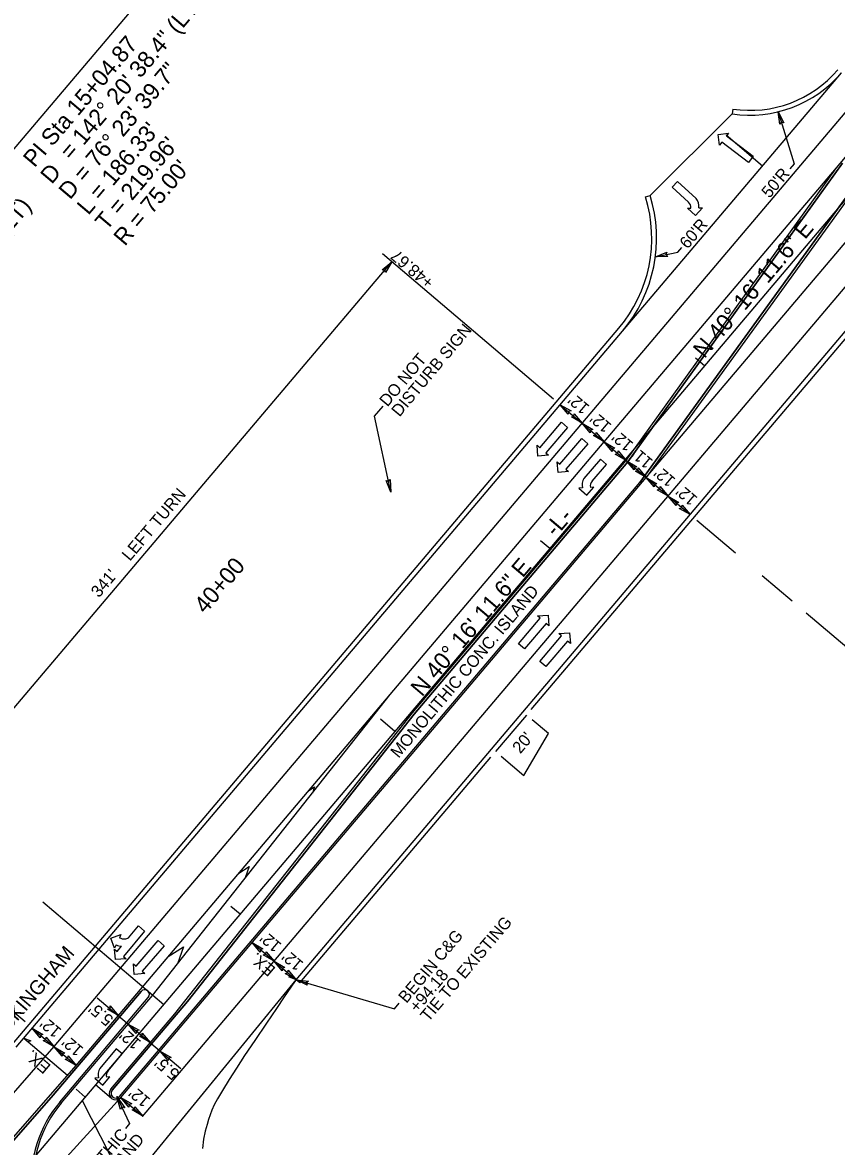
# Model space of a CAD drawing. Extents: x 1761082 to 1764358, y 421907 to 425434.
# Drawn here: x 1763077.8 to 1763417.6, y 424026 to 424495.2 of the extents above; entities that cross this region are included whole.
import ezdxf

# ---------------------------------------------------------------- set-up
doc = ezdxf.new("R2010")
doc.units = 0
for name, color, linetype in [('MARK HOOKS CENTER LEFT TURN ARROW CELL', 7, 'Continuous'), ('MARK HOOKS CENTER STRAIGHT LEFT TURN ARROW CELL', 7, 'Continuous'), ('MARK HOOKS STRAIGHT RIGHT TURN ARROW CELL', 7, 'Continuous'), ('MARK LEFT TURN ARROW CELL', 7, 'Continuous'), ('MARK ONLY WORD SYMBOL CELL', 7, 'Continuous'), ('MARK STRAIGHT RIGHT ARROW CELL', 7, 'Continuous'), ('MARK UTURN ARROW CELL', 7, 'Continuous'), ('Prop Conc Driveway', 7, 'Continuous'), ('Prop Horizontal Alignment Tick Large', 7, 'Continuous'), ('Prop Mkg 3ft Min Skp 3ft Wide White', 7, 'Continuous'), ('Prop Mkg Min Skp 6ft Yellow', 7, 'Continuous'), ('Prop Mkg Skp Wht', 7, 'Continuous'), ('Prop Mkg Solid White Diagonals', 7, 'Continuous'), ('Prop Mkg Solid White Lane Line', 7, 'Continuous'), ('Prop Mkg Solid White Multiple Diagonals V8i', 7, 'Continuous'), ('Prop Mkg Solid Yel Skip LT', 7, 'Continuous'), ('Prop Mkg Solid Yel Skip RT', 7, 'Continuous'), ('Prop Mkg Solid Yellow Diagonals', 7, 'Continuous'), ('Prop Mkg Solid Yellow Edge Line', 7, 'Continuous'), ('Prop Mkg Solid Yellow Lane Line', 7, 'Continuous'), ('Prop Mkr Yel 40ft Spc', 7, 'Continuous'), ('Scratch_Level_0', 7, 'Continuous'), ('Scratch_Level_5', 7, 'Continuous')]:
    doc.layers.add(name, color=color, linetype=linetype)

msp = doc.modelspace()

# ---------------------------------------------------------------- linework, layer by layer
at = {"layer": 'MARK HOOKS CENTER STRAIGHT LEFT TURN ARROW CELL'}
for p, q in [((1763362.54, 424351.9), (1763358.73, 424355.13)), ((1763297.91, 424275.6), (1763294.09, 424278.83)), ((1763168.63, 424123), (1763164.81, 424126.23)), ((1763103.99, 424046.69), (1763100.17, 424049.93))]:
    msp.add_line(p, q, dxfattribs=at)
at = {"layer": 'MARK LEFT TURN ARROW CELL'}
for p, q in [((1763374.31, 424459.08), (1763374.01, 424457.1)), ((1763337.87, 424422.38), (1763339.77, 424422.98)), ((1763290.14, 424208.41), (1763465.55, 424415.48)), ((1763073.53, 424068.75), (1763326.74, 424367.65)), ((1763193.48, 424094.32), (1763273.33, 424188.57))]:
    msp.add_line(p, q, dxfattribs=at)
for centre, radius, start, end in [((1763381.5, 424506.54), 48, 261.3879, 319.7301), ((1763282.49, 424405.14), 58, 319.7301, 17.2923)]:
    msp.add_arc(centre, radius, start, end, dxfattribs=at)
at = {"layer": 'MARK ONLY WORD SYMBOL CELL'}
msp.add_line((1763288.2, 424206.12), (1763275.27, 424190.86), dxfattribs=at)
at = {"layer": 'MARK STRAIGHT RIGHT ARROW CELL'}
msp.add_line((1763060.78, 423995.7), (1763460.21, 424467.19), dxfattribs=at)
at = {"layer": 'MARK UTURN ARROW CELL'}
msp.add_line((1762863.58, 424193.79), (1763141.97, 424522.4), dxfattribs=at)
at = {"layer": 'Prop Conc Driveway'}
for p, q in [((1763297.34, 424198.38), (1763290.49, 424204.18)), ((1763287.09, 424180.85), (1763297.34, 424198.38)), ((1763277.56, 424188.92), (1763287.09, 424180.85))]:
    msp.add_line(p, q, dxfattribs=at)
at = {"layer": 'Prop Horizontal Alignment Tick Large'}
msp.add_line((1763233.27, 424199.3), (1763227.16, 424204.47), dxfattribs=at)
at = {"layer": 'Prop Mkg 3ft Min Skp 3ft Wide White'}
msp.add_line((1763060.78, 423995.7), (1763460.21, 424467.19), dxfattribs=at)
at = {"layer": 'Prop Mkg Skp Wht'}
for p, q in [((1763339.77, 424422.98), (1763374.01, 424457.1)), ((1763191.95, 424095.61), (1763487.3, 424444.24)), ((1763075.05, 424067.46), (1763328.27, 424366.36)), ((1763193.48, 424094.32), (1763191.95, 424095.61))]:
    msp.add_line(p, q, dxfattribs=at)
msp.add_lwpolyline([(1763191.95, 424095.61), (1763191.37, 424094.75), (1763187.07, 424088.44), (1763183.74, 424083.58), (1763179.64, 424077.56), (1763174.74, 424070.32), (1763170.49, 424063.99), (1763167.06, 424058.79), (1763163.98, 424053.94), (1763161.24, 424049.42), (1763159.2, 424045.91), (1763157.85, 424043.4), (1763156.87, 424041.26), (1763156.14, 424039.32), (1763155.47, 424037.32), (1763154.8, 424035.15), (1763154.09, 424032.42), (1763153.38, 424029.09), (1763152.86, 424025.26)], dxfattribs=at)
for centre, radius, start, end in [((1763381.5, 424506.54), 50, 261.3879, 319.7301), ((1763282.49, 424405.14), 60, 319.7301, 17.2923)]:
    msp.add_arc(centre, radius, start, end, dxfattribs=at)
at = {"layer": 'Prop Mkg Solid White Diagonals'}
for p, q in [((1763420.16, 424436.54), (1763330.53, 424311.79)), ((1763335.43, 424303.26), (1763429.37, 424433.1)), ((1763330.53, 424311.79), (1763241.32, 424206.48)), ((1763118.28, 424046.93), (1763335.43, 424303.26)), ((1763241.32, 424206.48), (1763146.6, 424086.55)), ((1763127.24, 424090.77), (1763090.51, 424047.41)), ((1763093.37, 424044.61), (1763130.29, 424088.19)), ((1763146.6, 424086.55), (1763115.22, 424049.52)), ((1763090.51, 424047.41), (1762859.56, 423783.42))]:
    msp.add_line(p, q, dxfattribs=at)
for centre, radius, start, end in [((1763128.77, 424089.48), 2, 319.7301, 139.7301), ((1763116.75, 424048.22), 2, 139.7301, 319.7301), ((1763131.52, 424012.29), 50, 139.7301, 185.5882)]:
    msp.add_arc(centre, radius, start, end, dxfattribs=at)
at = {"layer": 'Prop Mkg Solid White Lane Line'}
for p, q in [((1763330.53, 424311.79), (1763420.16, 424436.54)), ((1763429.37, 424433.1), (1763335.43, 424303.26)), ((1763241.32, 424206.48), (1763330.53, 424311.79)), ((1763118.28, 424046.93), (1763335.43, 424303.26)), ((1763146.6, 424086.55), (1763241.32, 424206.48)), ((1763090.51, 424047.41), (1763127.24, 424090.77)), ((1763093.37, 424044.61), (1763130.29, 424088.19)), ((1763115.22, 424049.52), (1763146.6, 424086.55)), ((1762859.56, 423783.42), (1763090.51, 424047.41))]:
    msp.add_line(p, q, dxfattribs=at)
for centre, radius, start, end in [((1763128.77, 424089.48), 2, 319.7301, 139.7301), ((1763116.75, 424048.22), 2, 139.7301, 319.7301), ((1763131.52, 424012.29), 50, 139.7301, 185.5882)]:
    msp.add_arc(centre, radius, start, end, dxfattribs=at)
at = {"layer": 'Prop Mkg Solid White Multiple Diagonals V8i'}
for p, q in [((1763086.22, 424128.15), (1763136.74, 424085.35)), ((1763114.97, 424046.12), (1763108.3, 424051.78)), ((1763102.71, 424045.18), (1763292.23, 423673.61))]:
    msp.add_line(p, q, dxfattribs=at)
at = {"layer": 'Prop Mkg Solid Yel Skip RT'}
for p, q in [((1763299.49, 424338.03), (1763228.02, 424398.58)), ((1763011.48, 424135.11), (1763231.9, 424395.3)), ((1763302.28, 424335.68), (1763329.74, 424312.41)), ((1763329.74, 424312.41), (1763356.45, 424289.78)), ((1763375.45, 424273.69), (1763359.34, 424287.33)), ((1763399.09, 424253.66), (1763386.56, 424264.27)), ((1763482.07, 424183.36), (1763404.94, 424248.7)), ((1763078.89, 424078.01), (1763009.69, 424136.63)), ((1763109, 424088.12), (1763143.81, 424058.63)), ((1763081.79, 424075.42), (1763100.11, 424059.9)), ((1763118.85, 424046.44), (1763128.01, 424038.69))]:
    msp.add_line(p, q, dxfattribs=at)
for points in [[(1763393.26, 424457.94), (1763399.87, 424436.25), (1763398.07, 424434.13)], [(1763341.99, 424397.42), (1763351.41, 424399.39), (1763353.07, 424401.35)], [(1763231.52, 424299.23), (1763224.79, 424330.86), (1763228.28, 424334.99)], [(1763191.95, 424095.61), (1763233.04, 424083.52), (1763234.99, 424085.81)], [(1763117.12, 424046.97), (1763122.4, 424035.59), (1763120.72, 424033.6)]]:
    msp.add_lwpolyline(points, dxfattribs=at)
at = {"layer": 'Prop Mkg Solid Yellow Diagonals'}
for p, q in [((1763368.14, 424448.39), (1763372.58, 424449.03)), ((1763372.58, 424449.03), (1763371.67, 424447.84)), ((1763368.77, 424444.01), (1763368.14, 424448.39)), ((1763369.68, 424445.21), (1763368.77, 424444.01)), ((1763380.82, 424436.74), (1763369.68, 424445.21)), ((1763371.67, 424447.84), (1763382.82, 424439.36)), ((1763382.82, 424439.36), (1763380.82, 424436.74)), ((1763349.05, 424426.45), (1763351.28, 424428.87)), ((1763355.78, 424420.25), (1763349.05, 424426.45)), ((1763351.28, 424428.87), (1763359.05, 424421.73)), ((1763355.36, 424417.65), (1763356.84, 424417.71)), ((1763358.7, 424414.64), (1763355.36, 424417.65)), ((1763361.65, 424417.91), (1763358.7, 424414.64)), ((1763360.16, 424417.85), (1763361.65, 424417.91)), ((1763293.72, 424317.73), (1763302.84, 424328.35)), ((1763302.84, 424328.35), (1763305.34, 424326.2)), ((1763305.34, 424326.2), (1763296.22, 424315.58)), ((1763292.95, 424314.24), (1763292.58, 424318.71)), ((1763292.58, 424318.71), (1763293.72, 424317.73)), ((1763302.13, 424310.88), (1763311.25, 424321.5)), ((1763313.76, 424319.35), (1763304.63, 424308.73)), ((1763311.25, 424321.5), (1763313.76, 424319.35)), ((1763297.36, 424314.61), (1763292.95, 424314.24)), ((1763296.22, 424315.58), (1763297.36, 424314.61)), ((1763319.05, 424312.9), (1763312.18, 424304.89)), ((1763321.55, 424310.76), (1763319.05, 424312.9)), ((1763301.37, 424307.38), (1763300.99, 424311.86)), ((1763300.99, 424311.86), (1763302.13, 424310.88)), ((1763304.63, 424308.73), (1763305.77, 424307.75)), ((1763315.6, 424303.81), (1763321.55, 424310.76)), ((1763305.77, 424307.75), (1763301.37, 424307.38)), ((1763311.53, 424300.91), (1763310.05, 424300.79)), ((1763310.05, 424300.79), (1763313.36, 424297.89)), ((1763313.36, 424297.89), (1763316.33, 424301.28)), ((1763316.33, 424301.28), (1763314.85, 424301.16)), ((1763292.78, 424247.49), (1763297.19, 424247.86)), ((1763293.92, 424246.52), (1763292.78, 424247.49)), ((1763297.19, 424247.86), (1763297.56, 424243.39)), ((1763284.8, 424235.9), (1763293.92, 424246.52)), ((1763296.42, 424244.37), (1763287.3, 424233.75)), ((1763297.56, 424243.39), (1763296.42, 424244.37)), ((1763293.72, 424228.52), (1763302.85, 424239.14)), ((1763301.71, 424240.11), (1763306.11, 424240.48)), ((1763302.85, 424239.14), (1763301.71, 424240.11)), ((1763306.11, 424240.48), (1763306.49, 424236.01)), ((1763287.3, 424233.75), (1763284.8, 424235.9)), ((1763305.35, 424236.99), (1763296.23, 424226.37)), ((1763306.49, 424236.01), (1763305.35, 424236.99)), ((1763296.23, 424226.37), (1763293.72, 424228.52)), ((1763128.71, 424115.98), (1763119.87, 424105.39)), ((1763122.04, 424113.14), (1763126.18, 424118.1)), ((1763126.18, 424118.1), (1763128.71, 424115.98)), ((1763114.67, 424112.98), (1763118.83, 424114.52)), ((1763116.22, 424108.82), (1763114.67, 424112.98)), ((1763118.83, 424114.52), (1763118.24, 424113.19)), ((1763125.22, 424101.36), (1763134.34, 424111.98)), ((1763134.34, 424111.98), (1763136.84, 424109.83)), ((1763116.61, 424104.06), (1763116.18, 424108.46)), ((1763116.18, 424108.46), (1763117.33, 424107.5)), ((1763116.84, 424110.19), (1763116.22, 424108.82)), ((1763117.33, 424107.5), (1763119.16, 424109.69)), ((1763136.84, 424109.83), (1763127.72, 424099.21)), ((1763121.02, 424104.43), (1763116.61, 424104.06)), ((1763119.87, 424105.39), (1763121.02, 424104.43)), ((1763124.45, 424097.87), (1763124.08, 424102.34)), ((1763124.08, 424102.34), (1763125.22, 424101.36)), ((1763128.86, 424098.24), (1763124.45, 424097.87)), ((1763127.72, 424099.21), (1763128.86, 424098.24)), ((1763116.81, 424066.76), (1763110.08, 424058.64)), ((1763113.51, 424057.61), (1763119.35, 424064.65)), ((1763119.35, 424064.65), (1763116.81, 424066.76)), ((1763109.49, 424054.64), (1763108.02, 424054.5)), ((1763111.37, 424051.66), (1763114.28, 424055.09)), ((1763114.28, 424055.09), (1763112.8, 424054.95)), ((1763108.02, 424054.5), (1763111.37, 424051.66))]:
    msp.add_line(p, q, dxfattribs=at)
for centre, radius, start, end in [((1763354.96, 424418.46), 5.25, 353.3904, 38.7021), ((1763353.58, 424417.85), 3.27, 357.72, 47.3781), ((1763316.63, 424302.13), 5.25, 148.0867, 193.3984), ((1763318.07, 424301.68), 3.27, 139.4106, 189.0688), ((1763120.33, 424117.1), 4.43, 241.8586, 272.7122), ((1763120.58, 424115.2), 2.52, 269.2221, 305.5341), ((1763118.95, 424114.11), 4.43, 241.7398, 272.6184), ((1763114.57, 424055.94), 5.25, 149.0203, 194.332), ((1763116.02, 424055.52), 3.27, 140.3442, 190.0024)]:
    msp.add_arc(centre, radius, start, end, dxfattribs=at)
at = {"layer": 'Prop Mkg Solid Yellow Edge Line'}
for p, q in [((1763091.01, 424067.73), (1763442.28, 424482.38)), ((1763328.27, 424366.36), (1763419.65, 424474.22)), ((1763127.86, 424038.51), (1763478.14, 424452)), ((1763371.52, 424448.36), (1763386.78, 424435.43)), ((1763320.59, 424320.16), (1763417.55, 424434.61)), ((1763338.14, 424305.3), (1763435.09, 424419.75)), ((1763231.25, 424214.71), (1763320.59, 424320.16)), ((1762898.9, 423848.13), (1763091.01, 424067.73)), ((1763082.58, 424006.83), (1763118.85, 424046.44))]:
    msp.add_line(p, q, dxfattribs=at)
at = {"layer": 'Prop Mkg Solid Yellow Lane Line'}
for points in [[(1763393.9, 424452.81), (1763393.26, 424457.94), (1763395.62, 424453.3), (1763394.56, 424453.66)], [(1763347.16, 424397.6), (1763341.99, 424397.42), (1763346.83, 424399.36), (1763346.37, 424398.34)], [(1763227.93, 424391.97), (1763231.9, 424395.3), (1763229.27, 424390.8), (1763229, 424391.88)], [(1763305.6, 424331.71), (1763302.28, 424335.68), (1763306.78, 424333.05), (1763305.69, 424332.78)], [(1763308.11, 424331.89), (1763311.43, 424327.92), (1763306.93, 424330.54), (1763308.01, 424330.81)], [(1763314.76, 424323.95), (1763311.43, 424327.92), (1763315.93, 424325.29), (1763314.85, 424325.02)], [(1763317.26, 424324.13), (1763320.59, 424320.16), (1763316.09, 424322.79), (1763317.17, 424323.06)], [(1763323.91, 424316.19), (1763320.59, 424320.16), (1763325.09, 424317.54), (1763324, 424317.27)], [(1763326.42, 424316.37), (1763329.74, 424312.41), (1763325.24, 424315.03), (1763326.33, 424315.3)], [(1763333.07, 424308.44), (1763329.74, 424312.41), (1763334.24, 424309.78), (1763333.16, 424309.51)], [(1763334.81, 424309.26), (1763338.14, 424305.3), (1763333.63, 424307.92), (1763334.72, 424308.19)], [(1763231.32, 424304.4), (1763231.52, 424299.23), (1763229.56, 424304.06), (1763230.59, 424303.61)], [(1763341.46, 424301.33), (1763338.14, 424305.3), (1763342.64, 424302.67), (1763341.55, 424302.4)], [(1763343.97, 424301.51), (1763347.29, 424297.54), (1763342.79, 424300.16), (1763343.87, 424300.43)], [(1763350.62, 424293.57), (1763347.29, 424297.54), (1763351.79, 424294.91), (1763350.71, 424294.64)], [(1763353.12, 424293.75), (1763356.45, 424289.78), (1763351.95, 424292.41), (1763353.03, 424292.68)], [(1763176.97, 424107.15), (1763173.64, 424111.12), (1763178.14, 424108.5), (1763177.06, 424108.23)], [(1763179.47, 424107.34), (1763182.8, 424103.37), (1763178.3, 424105.99), (1763179.38, 424106.26)], [(1763186.12, 424099.4), (1763182.8, 424103.37), (1763187.3, 424100.74), (1763186.22, 424100.47)], [(1763188.63, 424099.58), (1763191.95, 424095.61), (1763187.45, 424098.23), (1763188.54, 424098.51)], [(1763196.6, 424093.33), (1763191.95, 424095.61), (1763197.13, 424095.03), (1763196.25, 424094.35)], [(1763114.41, 424084.69), (1763117.74, 424080.72), (1763113.24, 424083.34), (1763114.32, 424083.61)], [(1763085.12, 424071.45), (1763081.79, 424075.42), (1763086.3, 424072.79), (1763085.21, 424072.52)], [(1763125.26, 424073.19), (1763121.93, 424077.16), (1763126.44, 424074.54), (1763125.35, 424074.27)], [(1763127.77, 424073.37), (1763131.09, 424069.4), (1763126.59, 424072.03), (1763127.67, 424072.3)], [(1763087.63, 424071.63), (1763090.95, 424067.66), (1763086.45, 424070.28), (1763087.53, 424070.56)], [(1763094.28, 424063.69), (1763090.95, 424067.66), (1763095.45, 424065.04), (1763094.37, 424064.76)], [(1763138.61, 424061.88), (1763135.29, 424065.85), (1763139.79, 424063.22), (1763138.71, 424062.95)], [(1763096.78, 424063.87), (1763100.11, 424059.9), (1763095.61, 424062.53), (1763096.69, 424062.8)], [(1763118.62, 424041.42), (1763117.12, 424046.97), (1763120.44, 424042.22), (1763119.22, 424042.46)], [(1763122.17, 424042.48), (1763118.85, 424046.44), (1763123.35, 424043.82), (1763122.27, 424043.55)], [(1763124.68, 424042.66), (1763128.01, 424038.69), (1763123.5, 424041.31), (1763124.59, 424041.58)]]:
    msp.add_lwpolyline(points, close=True, dxfattribs=at)
at = {"layer": 'Scratch_Level_0'}
for p, q in [((1763417.55, 424434.61), (1763451.44, 424474.62)), ((1763329.74, 424312.41), (1763417.55, 424434.61)), ((1763430.15, 424432.48), (1763338.14, 424305.3)), ((1763240.54, 424207.11), (1763329.74, 424312.41)), ((1763248.93, 424200), (1763338.14, 424305.3)), ((1763100.11, 424059.9), (1763231.25, 424214.71)), ((1763132.03, 424089.07), (1763231.25, 424214.71)), ((1763141.32, 424081.47), (1763240.54, 424207.11)), ((1763118.85, 424046.44), (1763248.93, 424200)), ((1763197.26, 424174.58), (1763199.66, 424176.11)), ((1763199.66, 424176.11), (1763198.77, 424173.58)), ((1763168.05, 424140.1), (1763172.44, 424142.9)), ((1763172.44, 424142.9), (1763170.77, 424138.13)), ((1763138.61, 424105.35), (1763144.99, 424109.41)), ((1763144.99, 424109.41), (1763142.51, 424102.35)), ((1763092.98, 423974.51), (1763191.95, 424095.61)), ((1763093.95, 424044.12), (1763132.03, 424089.07)), ((1763114.65, 424050), (1763141.32, 424081.47)), ((1762858.8, 423784.07), (1763100.11, 424059.9))]:
    msp.add_line(p, q, dxfattribs=at)
for centre, radius, end in [((1763116.75, 424048.22), 2.75, 319.7301), ((1763131.52, 424012.29), 49.25, 186.3635)]:
    msp.add_arc(centre, radius, 139.7301, end, dxfattribs=at)
at = {"layer": 'Scratch_Level_5'}
for p, q in [((1763173.64, 424111.12), (1763191.95, 424095.61)), ((1763078.27, 424071.26), (1763096.52, 424055.8))]:
    msp.add_line(p, q, dxfattribs=at)
for points in [[(1763191.95, 424095.61), (1763189.02, 424096.79), (1763190.19, 424097.1)], [(1763078.27, 424071.26), (1763081.21, 424070.09), (1763080.04, 424069.77)]]:
    msp.add_lwpolyline(points, close=True, dxfattribs=at)

# ---------------------------------------------------------------- texts
at = {"layer": 'MARK HOOKS CENTER LEFT TURN ARROW CELL'}
for rotation, p in [(49.8157, (1763362.47, 424354.65)), (49.7301, (1763244.55, 424213.45))]:
    msp.add_text('N 40%%d 16\' 11.6" E', height=7, rotation=rotation, dxfattribs=at).set_placement(p)
at = {"layer": 'MARK HOOKS STRAIGHT RIGHT TURN ARROW CELL'}
for s, p in [('-L-', (1763300.43, 424280.12)), ('40+00', (1763154.11, 424248.06))]:
    msp.add_text(s, height=7, rotation=49.7301, dxfattribs=at).set_placement(p)
at = {"layer": 'Prop Mkg Min Skp 6ft Yellow'}
for rotation, p in [(139.7301, (1763183.77, 424100.4)), (139.5279, (1763089.96, 424059.77))]:
    msp.add_text('EX.', height=5, rotation=rotation, dxfattribs=at).set_placement(p)
at = {"layer": 'Prop Mkg Solid Yel Skip LT'}
for s, height, rotation, p in [("50'R", 5, 49.7301, (1763389.61, 424421.57)), ("60'R", 5, 49.7301, (1763355.43, 424400.4)), ('+48.67', 5, 139.7301, (1763249.97, 424387.44)), ('DISTURB SIGN', 5, 50.1302, (1763235.16, 424330.3)), ('DO NOT', 5, 50.1302, (1763230.13, 424334.5)), ("12'", 5, 139.7301, (1763314.89, 424334.96)), ("12'", 5, 139.7301, (1763324.05, 424327.21)), ("12'", 5, 139.7301, (1763333.2, 424319.45)), ("11'", 5, 139.7301, (1763341.35, 424312.28)), ("12'", 5, 139.7301, (1763350.75, 424304.58)), ('LEFT TURN', 5, 49.7301, (1763122.59, 424270.1)), ("12'", 5, 139.7301, (1763359.91, 424296.83)), ("341'", 5, 49.7301, (1763109.67, 424254.84)), ('MONOLITHIC CONC. ISLAND', 5, 49.889, (1763234.77, 424187.85)), ("20'", 5, 49.8262, (1763285.61, 424189.7)), ('TIE TO EXISTING', 5, 49.7301, (1763247.2, 424077.79)), ('BEGIN C&G', 5, 49.7301, (1763238.04, 424085.55)), ("12'", 5, 139.7301, (1763186.26, 424110.41)), ('CITY OF ROCKINGHAM', 6, 49.5522, (1763042.01, 424038.68)), ("12'", 5, 139.7301, (1763195.41, 424102.65)), ('+94.18', 5, 49.7301, (1763242.62, 424081.67)), ("5.5'", 5, 139.7301, (1763116.11, 424079.65)), ("12'", 5, 139.7301, (1763094.41, 424074.7)), ("12'", 5, 139.7301, (1763127.62, 424069.81)), ("12'", 5, 139.7301, (1763103.57, 424066.95)), ("5.5'", 5, 139.7301, (1763143.68, 424057.11)), ("12'", 5, 139.7301, (1763131.47, 424045.73)), ('MONOLITHIC', 5, 50.1302, (1763095.2, 423998.67)), ('CONC. ISLAND', 5, 50.1302, (1763098.47, 423992.36))]:
    msp.add_text(s, height=height, rotation=rotation, dxfattribs=at).set_placement(p)
at = {"layer": 'Prop Mkr Yel 40ft Spc'}
for s, p in [('= 142%%d 20\' 38.4" (LT)', (1763098.04, 424437.39)), ('PI Sta 15+04.87', (1763082.77, 424434.36)), ('D = 76%%d 23\' 39.7"', (1763097.6, 424420.93)), ("L = 186.33'", (1763105.24, 424414.47)), ("T = 219.96'", (1763112.87, 424408.01)), ('D', (1763089.97, 424427.39)), ("R = 75.00'", (1763120.51, 424401.56)), ('= 67%%d 58\' 10.7" (LT)', (1763029.63, 424356.64))]:
    msp.add_text(s, height=7, rotation=49.7691, dxfattribs=at).set_placement(p)

doc.saveas('drawing.dxf')
